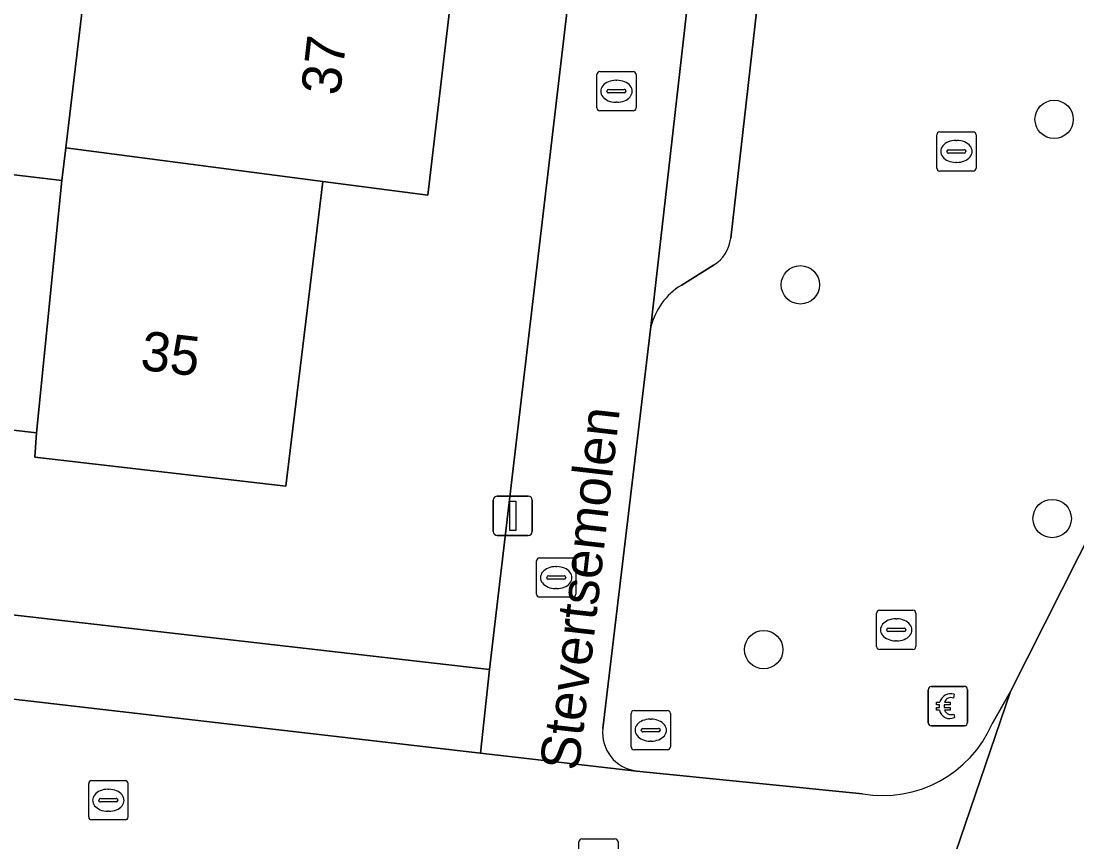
# Model space of a CAD drawing. Extents: x 161241 to 161758, y 384138 to 384885.
# Drawn here: x 161505.19 to 161532.09, y 384413.11 to 384434.03 of the extents above; entities that cross this region are included whole.
import ezdxf

# ---------------------------------------------------------------- set-up
doc = ezdxf.new("R2010")
doc.units = 0
for name, color, linetype in [('IMGEO_Betaalautomaat', 7, 'Continuous'), ('IMGEO_Boom', 7, 'Continuous'), ('IMGEO_Brandkraan', 7, 'Continuous'), ('IMGEO_Erf', 7, 'Continuous'), ('IMGEO_Kolk', 7, 'Continuous'), ('IMGEO_Lichtmast', 7, 'Continuous'), ('IMGEO_Openbare_ruimte_label', 7, 'Continuous'), ('IMGEO_Pand', 7, 'Continuous'), ('IMGEO_Pand_nummerreeks', 7, 'Continuous'), ('IMGEO_Parkeervlak_open', 7, 'Continuous'), ('IMGEO_Rijbaan_lokaal_open', 7, 'Continuous'), ('IMGEO_Rioolput', 7, 'Continuous'), ('IMGEO_Voetpad_open', 7, 'Continuous')]:
    doc.layers.add(name, color=color, linetype=linetype)

msp = doc.modelspace()

# ---------------------------------------------------------------- linework, layer by layer
at = {"layer": 'IMGEO_Betaalautomaat'}
for p, q in [((161528.379, 384417.072), (161529.22, 384417.072)), ((161529.22, 384417.072), (161528.379, 384417.072)), ((161528.304, 384416.148), (161528.304, 384416.989)), ((161528.304, 384416.989), (161528.304, 384416.148)), ((161528.966, 384416.877), (161528.949, 384416.777)), ((161529.303, 384416.998), (161529.303, 384416.157)), ((161529.303, 384416.157), (161529.303, 384416.998)), ((161528.587, 384416.536), (161528.587, 384416.604)), ((161528.708, 384416.604), (161528.708, 384416.536)), ((161528.953, 384416.371), (161528.975, 384416.284)), ((161529.229, 384416.073), (161528.388, 384416.073)), ((161528.388, 384416.073), (161529.229, 384416.073))]:
    msp.add_line(p, q, dxfattribs=at)
for points in [[(161528.587, 384416.604), (161528.518, 384416.604), (161528.518, 384416.673), (161528.597, 384416.673)], [(161528.592, 384416.467), (161528.518, 384416.467), (161528.518, 384416.536), (161528.587, 384416.536)], [(161528.719, 384416.673), (161528.866, 384416.673), (161528.866, 384416.604), (161528.708, 384416.604)], [(161528.708, 384416.536), (161528.866, 384416.536), (161528.866, 384416.467), (161528.722, 384416.467)]]:
    msp.add_lwpolyline(points, dxfattribs=at)
for centre, radius, start, end in [((161528.382, 384416.995), 0.0779, 92.4484, 184.2845), ((161528.382, 384416.995), 0.0779, 92.4484, 184.2845), ((161529.226, 384416.995), 0.0779, 2.4484, 94.2845), ((161529.226, 384416.995), 0.0779, 2.4484, 94.2845), ((161528.88, 384416.597), 0.293, 73.014, 165.0139), ((161528.886, 384416.61), 0.179, 69.3236, 159.5683), ((161528.853, 384416.522), 0.267, 191.8096, 297.0389), ((161528.886, 384416.537), 0.179, 202.7625, 291.8693), ((161528.382, 384416.151), 0.0779, 182.4484, 274.2845), ((161528.382, 384416.151), 0.0779, 182.4484, 274.2845), ((161529.226, 384416.151), 0.0779, 272.4484, 4.2845), ((161529.226, 384416.151), 0.0779, 272.4484, 4.2845)]:
    msp.add_arc(centre, radius, start, end, dxfattribs=at)
at = {"layer": 'IMGEO_Boom'}
for centre in [(161531.512, 384431.527), (161525.046, 384427.311), (161531.462, 384421.354), (161524.112, 384418.012)]:
    msp.add_circle(centre, 0.489, dxfattribs=at)
at = {"layer": 'IMGEO_Brandkraan'}
for p, q in [((161520.733, 384415.534), (161520.733, 384416.386)), ((161520.808, 384416.46), (161521.66, 384416.46)), ((161521.221, 384416.24), (161521.246, 384416.24)), ((161521.734, 384416.386), (161521.734, 384415.534)), ((161520.992, 384415.954), (161520.992, 384415.966)), ((161521.035, 384416.003), (161521.433, 384416.003)), ((161521.476, 384415.966), (161521.476, 384415.954)), ((161521.43, 384415.917), (161521.032, 384415.917)), ((161521.66, 384415.46), (161520.808, 384415.46)), ((161521.244, 384415.68), (161521.219, 384415.68))]:
    msp.add_line(p, q, dxfattribs=at)
for points in [[(161520.733, 384415.534), (161520.733, 384416.386)], [(161520.808, 384416.46), (161521.66, 384416.46)], [(161521.734, 384416.386), (161521.734, 384415.534)], [(161521.66, 384415.46), (161520.808, 384415.46)]]:
    msp.add_lwpolyline(points, dxfattribs=at)
for centre, radius, start, end in [((161520.81, 384416.384), 0.0765, 91.552, 178.448), ((161520.81, 384416.384), 0.0765, 91.552, 178.448), ((161521.658, 384416.384), 0.0765, 1.552, 88.448), ((161521.658, 384416.384), 0.0765, 1.552, 88.448), ((161521.032, 384415.963), 0.0403, 85.8775, 175.7526), ((161521.029, 384415.953), 0.0366, 178.938, 274.7102), ((161521.433, 384415.96), 0.043, 264.8664, 352.4533), ((161521.437, 384415.965), 0.0386, 1.7309, 96.639), ((161520.81, 384415.536), 0.0765, 181.552, 268.448), ((161520.81, 384415.536), 0.0765, 181.552, 268.448), ((161521.658, 384415.536), 0.0765, 271.552, 358.448), ((161521.658, 384415.536), 0.0765, 271.552, 358.448)]:
    msp.add_arc(centre, radius, start, end, dxfattribs=at)
for centre, major_axis, ratio, start_param, end_param in [((161521.22, 384415.96), (-0.387, 0.002), 0.722429, 4.712389, 7.853982), ((161521.245, 384415.96), (-0.39, 0.002), 0.717154, 1.570796, 4.712389)]:
    msp.add_ellipse(centre, major_axis=major_axis, ratio=ratio, start_param=start_param, end_param=end_param, dxfattribs=at)
at = {"layer": 'IMGEO_Erf'}
for points in [[(161497.509, 384431.003), (161506.232, 384429.97), (161506.33, 384430.8), (161507.045, 384436.823), (161507.757, 384442.83), (161507.902, 384444.052), (161508.484, 384448.961), (161498.29, 384450.04)], [(161500, 384419.47), (161517.124, 384417.504), (161520.657, 384447.535), (161517.687, 384447.884), (161516.973, 384441.758), (161516.273, 384435.748), (161515.556, 384429.595), (161512.877, 384429.943), (161511.936, 384422.181), (161505.541, 384422.92), (161505.583, 384423.539), (161496.808, 384424.548)]]:
    msp.add_lwpolyline(points, dxfattribs=at)
at = {"layer": 'IMGEO_Kolk'}
for p, q in [((161519.859, 384431.818), (161519.859, 384432.67)), ((161519.934, 384432.744), (161520.786, 384432.744)), ((161520.86, 384432.67), (161520.86, 384431.818)), ((161520.347, 384432.524), (161520.372, 384432.524)), ((161520.118, 384432.238), (161520.118, 384432.25)), ((161520.556, 384432.201), (161520.158, 384432.201)), ((161520.161, 384432.287), (161520.559, 384432.287)), ((161520.602, 384432.25), (161520.602, 384432.238)), ((161520.37, 384431.964), (161520.345, 384431.964)), ((161520.786, 384431.744), (161519.934, 384431.744)), ((161528.521, 384430.285), (161528.521, 384431.137)), ((161528.596, 384431.211), (161529.448, 384431.211)), ((161529.522, 384431.137), (161529.522, 384430.285)), ((161528.823, 384430.754), (161529.221, 384430.754)), ((161529.009, 384430.991), (161529.034, 384430.991)), ((161528.78, 384430.705), (161528.78, 384430.717)), ((161529.218, 384430.668), (161528.82, 384430.668)), ((161529.264, 384430.717), (161529.264, 384430.705)), ((161529.448, 384430.211), (161528.596, 384430.211)), ((161529.032, 384430.431), (161529.007, 384430.431)), ((161518.325, 384419.423), (161518.325, 384420.275)), ((161518.4, 384420.349), (161519.252, 384420.349)), ((161519.326, 384420.275), (161519.326, 384419.423)), ((161518.813, 384420.129), (161518.838, 384420.129)), ((161518.584, 384419.843), (161518.584, 384419.855)), ((161519.022, 384419.806), (161518.624, 384419.806)), ((161518.627, 384419.892), (161519.025, 384419.892)), ((161519.068, 384419.855), (161519.068, 384419.843)), ((161518.836, 384419.569), (161518.811, 384419.569)), ((161519.252, 384419.349), (161518.4, 384419.349)), ((161526.988, 384418.091), (161526.988, 384418.943)), ((161527.063, 384419.017), (161527.915, 384419.017)), ((161527.989, 384418.943), (161527.989, 384418.091)), ((161527.476, 384418.797), (161527.501, 384418.797)), ((161527.247, 384418.511), (161527.247, 384418.523)), ((161527.685, 384418.474), (161527.287, 384418.474)), ((161527.29, 384418.56), (161527.688, 384418.56)), ((161527.731, 384418.523), (161527.731, 384418.511)), ((161527.499, 384418.237), (161527.474, 384418.237)), ((161527.915, 384418.017), (161527.063, 384418.017)), ((161506.989, 384414.673), (161507.841, 384414.673)), ((161506.914, 384413.747), (161506.914, 384414.599)), ((161507.402, 384414.453), (161507.427, 384414.453)), ((161507.915, 384414.599), (161507.915, 384413.747)), ((161507.173, 384414.167), (161507.173, 384414.179)), ((161507.611, 384414.13), (161507.213, 384414.13)), ((161507.216, 384414.216), (161507.614, 384414.216)), ((161507.657, 384414.179), (161507.657, 384414.167)), ((161507.425, 384413.893), (161507.4, 384413.893)), ((161507.841, 384413.673), (161506.989, 384413.673))]:
    msp.add_line(p, q, dxfattribs=at)
for points in [[(161519.859, 384431.818), (161519.859, 384432.67)], [(161519.934, 384432.744), (161520.786, 384432.744)], [(161520.86, 384432.67), (161520.86, 384431.818)], [(161520.786, 384431.744), (161519.934, 384431.744)], [(161528.521, 384430.285), (161528.521, 384431.137)], [(161528.596, 384431.211), (161529.448, 384431.211)], [(161529.522, 384431.137), (161529.522, 384430.285)], [(161529.448, 384430.211), (161528.596, 384430.211)], [(161518.325, 384419.423), (161518.325, 384420.275)], [(161518.4, 384420.349), (161519.252, 384420.349)], [(161519.326, 384420.275), (161519.326, 384419.423)], [(161519.252, 384419.349), (161518.4, 384419.349)], [(161526.988, 384418.091), (161526.988, 384418.943)], [(161527.063, 384419.017), (161527.915, 384419.017)], [(161527.989, 384418.943), (161527.989, 384418.091)], [(161527.915, 384418.017), (161527.063, 384418.017)], [(161506.989, 384414.673), (161507.841, 384414.673)], [(161506.914, 384413.747), (161506.914, 384414.599)], [(161507.915, 384414.599), (161507.915, 384413.747)], [(161507.841, 384413.673), (161506.989, 384413.673)]]:
    msp.add_lwpolyline(points, dxfattribs=at)
for centre, radius, start, end in [((161519.936, 384432.668), 0.0765, 91.552, 178.448), ((161519.936, 384432.668), 0.0765, 91.552, 178.448), ((161520.784, 384432.668), 0.0765, 1.552, 88.448), ((161520.784, 384432.668), 0.0765, 1.552, 88.448), ((161520.158, 384432.247), 0.0403, 85.8775, 175.7526), ((161520.155, 384432.237), 0.0366, 178.938, 274.7102), ((161520.559, 384432.244), 0.043, 264.8664, 352.4533), ((161520.563, 384432.249), 0.0386, 1.7309, 96.639), ((161519.936, 384431.82), 0.0765, 181.552, 268.448), ((161519.936, 384431.82), 0.0765, 181.552, 268.448), ((161520.784, 384431.82), 0.0765, 271.552, 358.448), ((161520.784, 384431.82), 0.0765, 271.552, 358.448), ((161528.598, 384431.135), 0.0765, 91.552, 178.448), ((161528.598, 384431.135), 0.0765, 91.552, 178.448), ((161529.446, 384431.135), 0.0765, 1.552, 88.448), ((161529.446, 384431.135), 0.0765, 1.552, 88.448), ((161528.82, 384430.714), 0.0403, 85.8775, 175.7526), ((161529.225, 384430.716), 0.0386, 1.7309, 96.639), ((161528.817, 384430.704), 0.0366, 178.938, 274.7102), ((161529.221, 384430.711), 0.043, 264.8664, 352.4533), ((161528.598, 384430.287), 0.0765, 181.552, 268.448), ((161528.598, 384430.287), 0.0765, 181.552, 268.448), ((161529.446, 384430.287), 0.0765, 271.552, 358.448), ((161529.446, 384430.287), 0.0765, 271.552, 358.448), ((161518.402, 384420.273), 0.0765, 91.552, 178.448), ((161518.402, 384420.273), 0.0765, 91.552, 178.448), ((161519.25, 384420.273), 0.0765, 1.552, 88.448), ((161519.25, 384420.273), 0.0765, 1.552, 88.448), ((161518.624, 384419.852), 0.0403, 85.8775, 175.7526), ((161518.621, 384419.842), 0.0366, 178.938, 274.7102), ((161519.025, 384419.849), 0.043, 264.8664, 352.4533), ((161519.029, 384419.854), 0.0386, 1.7309, 96.639), ((161518.402, 384419.425), 0.0765, 181.552, 268.448), ((161518.402, 384419.425), 0.0765, 181.552, 268.448), ((161519.25, 384419.425), 0.0765, 271.552, 358.448), ((161519.25, 384419.425), 0.0765, 271.552, 358.448), ((161527.065, 384418.941), 0.0765, 91.552, 178.448), ((161527.065, 384418.941), 0.0765, 91.552, 178.448), ((161527.913, 384418.941), 0.0765, 1.552, 88.448), ((161527.913, 384418.941), 0.0765, 1.552, 88.448), ((161527.287, 384418.52), 0.0403, 85.8775, 175.7526), ((161527.284, 384418.51), 0.0366, 178.938, 274.7102), ((161527.688, 384418.517), 0.043, 264.8664, 352.4533), ((161527.692, 384418.522), 0.0386, 1.7309, 96.639), ((161527.065, 384418.093), 0.0765, 181.552, 268.448), ((161527.065, 384418.093), 0.0765, 181.552, 268.448), ((161527.913, 384418.093), 0.0765, 271.552, 358.448), ((161527.913, 384418.093), 0.0765, 271.552, 358.448), ((161506.991, 384414.597), 0.0765, 91.552, 178.448), ((161506.991, 384414.597), 0.0765, 91.552, 178.448), ((161507.839, 384414.597), 0.0765, 1.552, 88.448), ((161507.839, 384414.597), 0.0765, 1.552, 88.448), ((161507.213, 384414.176), 0.0403, 85.8775, 175.7526), ((161507.21, 384414.166), 0.0366, 178.938, 274.7102), ((161507.614, 384414.173), 0.043, 264.8664, 352.4533), ((161507.618, 384414.178), 0.0386, 1.7309, 96.639), ((161506.991, 384413.749), 0.0765, 181.552, 268.448), ((161506.991, 384413.749), 0.0765, 181.552, 268.448), ((161507.839, 384413.749), 0.0765, 271.552, 358.448), ((161507.839, 384413.749), 0.0765, 271.552, 358.448)]:
    msp.add_arc(centre, radius, start, end, dxfattribs=at)
for centre, major_axis, ratio, start_param, end_param in [((161520.346, 384432.244), (-0.387, 0.002), 0.722429, 4.712389, 7.853982), ((161520.371, 384432.244), (-0.39, 0.002), 0.717154, 1.570796, 4.712389), ((161529.008, 384430.711), (-0.387, 0.002), 0.722429, 4.712389, 7.853982), ((161529.033, 384430.711), (-0.39, 0.002), 0.717154, 1.570796, 4.712389), ((161518.812, 384419.849), (-0.387, 0.002), 0.722429, 4.712389, 7.853982), ((161518.837, 384419.849), (-0.39, 0.002), 0.717154, 1.570796, 4.712389), ((161527.475, 384418.517), (-0.387, 0.002), 0.722429, 4.712389, 7.853982), ((161527.5, 384418.517), (-0.39, 0.002), 0.717154, 1.570796, 4.712389), ((161507.401, 384414.173), (-0.387, 0.002), 0.722429, 4.712389, 7.853982), ((161507.426, 384414.173), (-0.39, 0.002), 0.717154, 1.570796, 4.712389)]:
    msp.add_ellipse(centre, major_axis=major_axis, ratio=ratio, start_param=start_param, end_param=end_param, dxfattribs=at)
at = {"layer": 'IMGEO_Lichtmast'}
for p, q in [((161517.323, 384421.924), (161518.113, 384421.924)), ((161518.113, 384421.924), (161517.323, 384421.924)), ((161517.223, 384421.024), (161517.223, 384421.824)), ((161517.223, 384421.824), (161517.223, 384421.024)), ((161518.213, 384421.824), (161518.213, 384421.024)), ((161518.213, 384421.024), (161518.213, 384421.824)), ((161518.113, 384420.924), (161517.323, 384420.924)), ((161517.323, 384420.924), (161518.113, 384420.924))]:
    msp.add_line(p, q, dxfattribs=at)
msp.add_lwpolyline([(161517.643, 384421.799), (161517.793, 384421.799), (161517.793, 384421.049), (161517.643, 384421.049), (161517.643, 384421.799)], dxfattribs=at)
for centre, start, end in [((161517.323, 384421.824), 90, 180), ((161517.323, 384421.824), 90, 180), ((161518.113, 384421.824), 0, 90), ((161518.113, 384421.824), 360, 90), ((161517.323, 384421.024), 180, 270), ((161517.323, 384421.024), 180, 270), ((161518.113, 384421.024), 270, 0), ((161518.113, 384421.024), 270, 0)]:
    msp.add_arc(centre, 0.1, start, end, dxfattribs=at)
at = {"layer": 'IMGEO_Pand'}
for points in [[(161507.045, 384436.823), (161506.33, 384430.8), (161512.877, 384429.943), (161515.556, 384429.595), (161516.273, 384435.748)], [(161505.583, 384423.539), (161506.232, 384429.97), (161497.509, 384431.003), (161496.808, 384424.548)], [(161506.232, 384429.97), (161505.583, 384423.539), (161505.541, 384422.92), (161511.936, 384422.181), (161512.877, 384429.943), (161506.33, 384430.8)]]:
    msp.add_lwpolyline(points, close=True, dxfattribs=at)
at = {"layer": 'IMGEO_Parkeervlak_open'}
for points in [[(161524.754, 384447.882), (161523.706, 384448.001), (161521.24, 384426.245)], [(161523.271, 384428.499), (161525.345, 384446.763)], [(161522.007, 384427.296), (161522.833, 384427.808)]]:
    msp.add_lwpolyline(points, dxfattribs=at)
for centre, radius, start, end in [((161522.338, 384428.606), 0.939, 301.8113, 353.4504), ((161522.915, 384425.828), 1.726, 121.7348, 166.0227)]:
    msp.add_arc(centre, radius, start, end, dxfattribs=at)
at = {"layer": 'IMGEO_Rijbaan_lokaal_open'}
for points in [[(161521.24, 384426.245), (161523.706, 384448.001), (161520.752, 384448.346), (161520.657, 384447.535), (161517.124, 384417.504), (161516.896, 384415.376), (161520.867, 384414.919)], [(161520.011, 384416.001), (161521.24, 384426.245)], [(161516.896, 384415.376), (161500, 384417.331), (161455.361, 384422.51), (161454.814, 384417.799), (161459.347, 384417.271), (161460.391, 384417.148), (161464.436, 384416.673), (161465.637, 384416.532), (161489.559, 384413.756), (161500, 384412.531), (161510.318, 384411.321), (161514.204, 384410.875), (161523.243, 384409.923)], [(161526.445, 384405.335), (161530.396, 384416.943), (161529.932, 384416.12)], [(161526.632, 384414.34), (161520.867, 384414.919), (161516.896, 384415.376)]]:
    msp.add_lwpolyline(points, dxfattribs=at)
msp.add_lwpolyline([(161534.75, 384411.657), (161535.293, 384412.725), (161535.321, 384412.78), (161534.156, 384413.362), (161542.68, 384430.234), (161538.237, 384432.477), (161530.396, 384416.943), (161526.445, 384405.335), (161525.642, 384403.66), (161519.378, 384391.372), (161523.399, 384389.338)], close=True, dxfattribs=at)
for centre, radius, start, end in [((161520.995, 384415.9), 0.989, 174.1332, 262.5638), ((161527.15, 384417.328), 3.033, 260.1646, 336.5198)]:
    msp.add_arc(centre, radius, start, end, dxfattribs=at)
at = {"layer": 'IMGEO_Rioolput'}
for p, q in [((161519.402, 384412.26), (161519.402, 384413.112)), ((161519.477, 384413.186), (161520.329, 384413.186)), ((161520.403, 384413.112), (161520.403, 384412.26))]:
    msp.add_line(p, q, dxfattribs=at)
for points in [[(161519.402, 384412.26), (161519.402, 384413.112)], [(161519.477, 384413.186), (161520.329, 384413.186)], [(161520.403, 384413.112), (161520.403, 384412.26)]]:
    msp.add_lwpolyline(points, dxfattribs=at)
for centre, start, end in [((161519.479, 384413.11), 91.552, 178.448), ((161519.479, 384413.11), 91.552, 178.448), ((161520.327, 384413.11), 1.552, 88.448), ((161520.327, 384413.11), 1.552, 88.448)]:
    msp.add_arc(centre, 0.0765, start, end, dxfattribs=at)
at = {"layer": 'IMGEO_Voetpad_open'}
for points in [[(161525.345, 384446.763), (161523.271, 384428.499)], [(161529.932, 384416.12), (161530.396, 384416.943), (161538.237, 384432.477)], [(161522.833, 384427.808), (161522.007, 384427.296)], [(161521.24, 384426.245), (161520.011, 384416.001)], [(161520.867, 384414.919), (161526.632, 384414.34)]]:
    msp.add_lwpolyline(points, dxfattribs=at)
msp.add_lwpolyline([(161427.439, 384427.904), (161410.092, 384429.939), (161407.225, 384430.276), (161404.443, 384430.602), (161399.514, 384431.19), (161393.511, 384431.885), (161387.488, 384432.576), (161336.535, 384438.485), (161336.257, 384436.376), (161382.402, 384431.06), (161401.922, 384428.768), (161404.653, 384428.447), (161443.686, 384423.864), (161452.639, 384422.825), (161455.361, 384422.51), (161500, 384417.331), (161516.896, 384415.376), (161517.124, 384417.504), (161500, 384419.47), (161446.947, 384425.581), (161440.852, 384426.331)], close=True, dxfattribs=at)
for centre, radius, start, end in [((161522.338, 384428.606), 0.939, 301.8113, 353.4504), ((161522.915, 384425.828), 1.726, 121.7348, 166.0227), ((161520.995, 384415.9), 0.989, 174.1332, 262.5638), ((161527.15, 384417.328), 3.033, 260.1646, 336.5198)]:
    msp.add_arc(centre, radius, start, end, dxfattribs=at)

# ---------------------------------------------------------------- texts
at = {"layer": 'IMGEO_Openbare_ruimte_label'}
msp.add_text('Stevertsemolen', height=1, rotation=83.5143, dxfattribs=at).set_placement((161519.4, 384414.903))
at = {"layer": 'IMGEO_Pand_nummerreeks'}
for s, rotation, p in [('37', 83.354, (161513.313, 384432.114)), ('35', 353.4082, (161508.206, 384425.149))]:
    msp.add_text(s, height=1, rotation=rotation, dxfattribs=at).set_placement(p)

doc.saveas('drawing.dxf')
